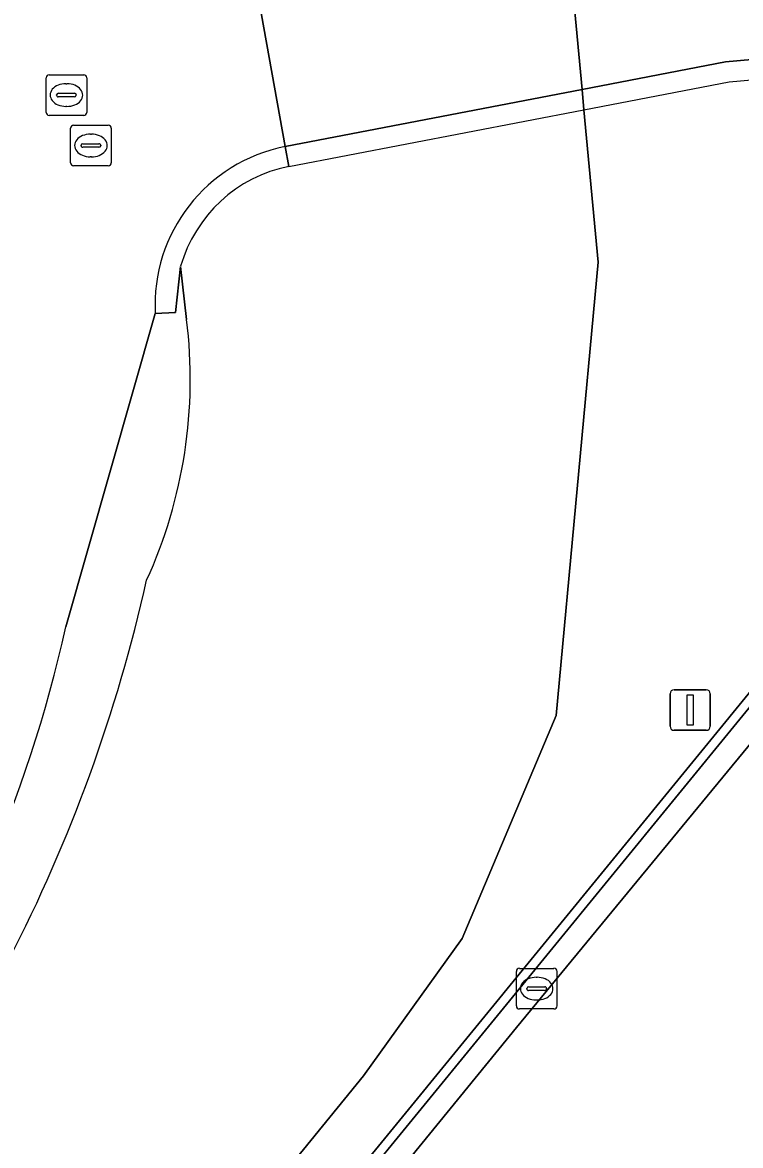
# Model space of a CAD drawing. Extents: x 156412 to 157779, y 382335 to 383768.
# Drawn here: x 157177.15 to 157194.83, y 382659.43 to 382687.1 of the extents above; entities that cross this region are included whole.
import ezdxf

# ---------------------------------------------------------------- set-up
doc = ezdxf.new("R2010")
doc.units = 0
for name, color, linetype in [('IMGEO_Berm_groen', 7, 'Continuous'), ('IMGEO_Berm_open', 7, 'Continuous'), ('IMGEO_Dek', 7, 'Continuous'), ('IMGEO_Fietspad_gesloten', 7, 'Continuous'), ('IMGEO_Groenvoorziening', 7, 'Continuous'), ('IMGEO_Hek', 7, 'Continuous'), ('IMGEO_Kolk', 7, 'Continuous'), ('IMGEO_Lichtmast', 7, 'Continuous'), ('IMGEO_Muur', 7, 'Continuous'), ('IMGEO_Rijbaan_regionaal_gesloten', 7, 'Continuous'), ('IMGEO_Rioolput', 7, 'Continuous'), ('IMGEO_Verkeerseiland_gesloten', 7, 'Continuous')]:
    doc.layers.add(name, color=color, linetype=linetype)

msp = doc.modelspace()

# ---------------------------------------------------------------- linework, layer by layer
at = {"layer": 'IMGEO_Berm_groen'}
for points in [[(157106.113, 382769.105), (157114.064, 382763.159), (157127.546, 382752.573), (157144.674, 382739.411), (157156.129, 382731.029), (157165.526, 382723.895), (157174.919, 382717.618), (157179.985, 382713.417), (157186.602, 382702.845), (157190.209, 382693.224), (157190.471, 382690.402), (157190.517, 382689.902), (157190.931, 382685.451), (157190.977, 382684.951), (157191.325, 382681.198), (157190.295, 382670.03), (157187.976, 382664.533), (157185.551, 382661.148), (157174.841, 382648.006), (157162.204, 382633.323), (157164.106, 382631.721), (157164.106, 382631.721)], [(157181.194, 382679.784), (157181.047, 382681.095), (157180.92, 382679.959), (157180.421, 382679.932), (157178.217, 382672.213)], [(157167.229, 382636), (157167.876, 382636.993), (157167.705, 382637.145), (157201.033, 382677.904), (157201.372, 382678.321), (157202.126, 382679.248)]]:
    msp.add_lwpolyline(points, dxfattribs=at)
for centre, radius, start, end in [((157169.352, 382678.314), 11.933, 335.4956, 7.0738), ((157142.17, 382681.871), 38.979, 318.0693, 347.3956), ((157147.917, 382678.781), 31.003, 323.6755, 347.7693)]:
    msp.add_arc(centre, radius, start, end, dxfattribs=at)
at = {"layer": 'IMGEO_Berm_open'}
msp.add_lwpolyline([(157202.304, 382679.102), (157201.493, 382678.105), (157201.155, 382677.689), (157167.876, 382636.993), (157167.229, 382636), (157168.324, 382636.594), (157189.32, 382662.344), (157200.707, 382676.17), (157201.482, 382677.129), (157201.817, 382677.544), (157202.775, 382678.73)], dxfattribs=at)
at = {"layer": 'IMGEO_Dek'}
msp.add_lwpolyline([(157194.171, 382691.178), (157193.642, 382691.004), (157190.471, 382690.402), (157182.741, 382688.936), (157182.83, 382688.444), (157183.621, 382684.047), (157183.71, 382683.555), (157190.977, 382684.951), (157194.555, 382685.638), (157195.206, 382685.696)], dxfattribs=at)
at = {"layer": 'IMGEO_Fietspad_gesloten'}
for points in [[(157194.265, 382690.677), (157193.748, 382690.515), (157190.517, 382689.902), (157182.83, 382688.444), (157183.621, 382684.047), (157190.931, 382685.451), (157194.465, 382686.13), (157195.112, 382686.195)], [(157183.621, 382684.047), (157182.83, 382688.444)], [(157178.217, 382672.213), (157180.421, 382679.932)]]:
    msp.add_lwpolyline(points, dxfattribs=at)
for centre, radius, start, end in [((157184.393, 382680.145), 3.977, 101.1854, 183.0743), ((157147.917, 382678.781), 31.003, 323.6755, 347.7693)]:
    msp.add_arc(centre, radius, start, end, dxfattribs=at)
at = {"layer": 'IMGEO_Groenvoorziening'}
for points in [[(157174.841, 382648.006), (157185.551, 382661.148), (157187.976, 382664.533), (157190.295, 382670.03), (157191.325, 382681.198), (157190.977, 382684.951), (157190.931, 382685.451), (157190.517, 382689.902), (157190.471, 382690.402), (157190.209, 382693.224), (157186.602, 382702.845), (157179.985, 382713.417), (157174.919, 382717.618)], [(157182.741, 382688.936), (157182.83, 382688.444), (157183.621, 382684.047), (157183.71, 382683.555)], [(157181.047, 382681.095), (157181.194, 382679.784)]]:
    msp.add_lwpolyline(points, dxfattribs=at)
for centre, radius, start, end in [((157184.392, 382680.146), 3.477, 101.3088, 164.1529), ((157169.352, 382678.314), 11.933, 335.4956, 7.0738), ((157142.17, 382681.871), 38.979, 318.0693, 347.3956)]:
    msp.add_arc(centre, radius, start, end, dxfattribs=at)
at = {"layer": 'IMGEO_Hek'}
for points in [[(157194.555, 382685.638), (157195.206, 382685.696)], [(157190.977, 382684.951), (157194.555, 382685.638)], [(157183.71, 382683.555), (157190.977, 382684.951)], [(157180.92, 382679.959), (157181.047, 382681.095)]]:
    msp.add_lwpolyline(points, dxfattribs=at)
msp.add_arc((157184.392, 382680.146), 3.477, 101.3088, 164.1529, dxfattribs=at)
at = {"layer": 'IMGEO_Kolk'}
for p, q in [((157189.388, 382663.8), (157190.24, 382663.8)), ((157189.313, 382662.874), (157189.313, 382663.726)), ((157189.801, 382663.58), (157189.826, 382663.58)), ((157190.314, 382663.726), (157190.314, 382662.874)), ((157189.572, 382663.294), (157189.572, 382663.306)), ((157190.01, 382663.257), (157189.612, 382663.257)), ((157189.615, 382663.343), (157190.013, 382663.343)), ((157190.056, 382663.306), (157190.056, 382663.294)), ((157189.824, 382663.02), (157189.799, 382663.02)), ((157190.24, 382662.8), (157189.388, 382662.8))]:
    msp.add_line(p, q, dxfattribs=at)
for points in [[(157189.388, 382663.8), (157190.24, 382663.8)], [(157189.313, 382662.874), (157189.313, 382663.726)], [(157190.314, 382663.726), (157190.314, 382662.874)], [(157190.24, 382662.8), (157189.388, 382662.8)]]:
    msp.add_lwpolyline(points, dxfattribs=at)
for centre, radius, start, end in [((157189.39, 382663.724), 0.0765, 91.552, 178.448), ((157189.39, 382663.724), 0.0765, 91.552, 178.448), ((157190.238, 382663.724), 0.0765, 1.552, 88.448), ((157190.238, 382663.724), 0.0765, 1.552, 88.448), ((157189.612, 382663.303), 0.0403, 85.8775, 175.7526), ((157189.609, 382663.293), 0.0366, 178.938, 274.7102), ((157190.013, 382663.3), 0.043, 264.8664, 352.4533), ((157190.017, 382663.305), 0.0386, 1.7309, 96.639), ((157189.39, 382662.876), 0.0765, 181.552, 268.448), ((157189.39, 382662.876), 0.0765, 181.552, 268.448), ((157190.238, 382662.876), 0.0765, 271.552, 358.448), ((157190.238, 382662.876), 0.0765, 271.552, 358.448)]:
    msp.add_arc(centre, radius, start, end, dxfattribs=at)
for centre, major_axis, ratio, start_param, end_param in [((157189.8, 382663.3), (-0.387, 0.002), 0.722429, 4.712389, 7.853982), ((157189.825, 382663.3), (-0.39, 0.002), 0.717154, 1.570796, 4.712389)]:
    msp.add_ellipse(centre, major_axis=major_axis, ratio=ratio, start_param=start_param, end_param=end_param, dxfattribs=at)
at = {"layer": 'IMGEO_Lichtmast'}
for p, q in [((157193.098, 382669.764), (157193.098, 382670.564)), ((157193.098, 382670.564), (157193.098, 382669.764)), ((157193.198, 382670.664), (157193.988, 382670.664)), ((157193.988, 382670.664), (157193.198, 382670.664)), ((157194.088, 382670.564), (157194.088, 382669.764)), ((157194.088, 382669.764), (157194.088, 382670.564)), ((157193.988, 382669.664), (157193.198, 382669.664)), ((157193.198, 382669.664), (157193.988, 382669.664))]:
    msp.add_line(p, q, dxfattribs=at)
msp.add_lwpolyline([(157193.518, 382670.539), (157193.668, 382670.539), (157193.668, 382669.789), (157193.518, 382669.789), (157193.518, 382670.539)], dxfattribs=at)
for centre, start, end in [((157193.198, 382670.564), 90, 180), ((157193.198, 382670.564), 90, 180), ((157193.988, 382670.564), 0, 90), ((157193.988, 382670.564), 360, 90), ((157193.198, 382669.764), 180, 270), ((157193.198, 382669.764), 180, 270), ((157193.988, 382669.764), 270, 0), ((157193.988, 382669.764), 270, 0)]:
    msp.add_arc(centre, 0.1, start, end, dxfattribs=at)
at = {"layer": 'IMGEO_Muur'}
msp.add_lwpolyline([(157202.126, 382679.248), (157201.372, 382678.321), (157201.033, 382677.904), (157167.705, 382637.145), (157167.876, 382636.993), (157201.155, 382677.689)], dxfattribs=at)
at = {"layer": 'IMGEO_Rijbaan_regionaal_gesloten'}
msp.add_lwpolyline([(157202.775, 382678.73), (157201.817, 382677.544), (157201.482, 382677.129), (157200.707, 382676.17), (157189.32, 382662.344), (157168.324, 382636.594), (157167.229, 382636)], dxfattribs=at)
at = {"layer": 'IMGEO_Rioolput'}
for p, q in [((157177.734, 382684.889), (157177.734, 382685.741)), ((157177.809, 382685.815), (157178.661, 382685.815)), ((157178.735, 382685.741), (157178.735, 382684.889)), ((157178.222, 382685.595), (157178.247, 382685.595)), ((157177.993, 382685.309), (157177.993, 382685.321)), ((157178.431, 382685.272), (157178.033, 382685.272)), ((157178.036, 382685.358), (157178.434, 382685.358)), ((157178.477, 382685.321), (157178.477, 382685.309)), ((157178.245, 382685.035), (157178.22, 382685.035)), ((157178.661, 382684.815), (157177.809, 382684.815)), ((157178.412, 382684.572), (157179.264, 382684.572)), ((157178.337, 382683.646), (157178.337, 382684.498)), ((157178.825, 382684.352), (157178.85, 382684.352)), ((157179.338, 382684.498), (157179.338, 382683.646)), ((157178.596, 382684.066), (157178.596, 382684.078)), ((157179.034, 382684.029), (157178.636, 382684.029)), ((157178.639, 382684.115), (157179.037, 382684.115)), ((157179.08, 382684.078), (157179.08, 382684.066)), ((157178.848, 382683.792), (157178.823, 382683.792)), ((157179.264, 382683.572), (157178.412, 382683.572))]:
    msp.add_line(p, q, dxfattribs=at)
for points in [[(157177.734, 382684.889), (157177.734, 382685.741)], [(157177.809, 382685.815), (157178.661, 382685.815)], [(157178.735, 382685.741), (157178.735, 382684.889)], [(157178.661, 382684.815), (157177.809, 382684.815)], [(157178.412, 382684.572), (157179.264, 382684.572)], [(157178.337, 382683.646), (157178.337, 382684.498)], [(157179.338, 382684.498), (157179.338, 382683.646)], [(157179.264, 382683.572), (157178.412, 382683.572)]]:
    msp.add_lwpolyline(points, dxfattribs=at)
for centre, radius, start, end in [((157177.811, 382685.739), 0.0765, 91.552, 178.448), ((157177.811, 382685.739), 0.0765, 91.552, 178.448), ((157178.659, 382685.739), 0.0765, 1.552, 88.448), ((157178.659, 382685.739), 0.0765, 1.552, 88.448), ((157178.033, 382685.318), 0.0403, 85.8775, 175.7526), ((157178.03, 382685.308), 0.0366, 178.938, 274.7102), ((157178.434, 382685.315), 0.043, 264.8664, 352.4533), ((157178.438, 382685.32), 0.0386, 1.7309, 96.639), ((157177.811, 382684.891), 0.0765, 181.552, 268.448), ((157177.811, 382684.891), 0.0765, 181.552, 268.448), ((157178.659, 382684.891), 0.0765, 271.552, 358.448), ((157178.659, 382684.891), 0.0765, 271.552, 358.448), ((157178.414, 382684.496), 0.0765, 91.552, 178.448), ((157178.414, 382684.496), 0.0765, 91.552, 178.448), ((157179.262, 382684.496), 0.0765, 1.552, 88.448), ((157179.262, 382684.496), 0.0765, 1.552, 88.448), ((157178.636, 382684.075), 0.0403, 85.8775, 175.7526), ((157178.633, 382684.065), 0.0366, 178.938, 274.7102), ((157179.037, 382684.072), 0.043, 264.8664, 352.4533), ((157179.041, 382684.077), 0.0386, 1.7309, 96.639), ((157178.414, 382683.648), 0.0765, 181.552, 268.448), ((157178.414, 382683.648), 0.0765, 181.552, 268.448), ((157179.262, 382683.648), 0.0765, 271.552, 358.448), ((157179.262, 382683.648), 0.0765, 271.552, 358.448)]:
    msp.add_arc(centre, radius, start, end, dxfattribs=at)
for centre, major_axis, ratio, start_param, end_param in [((157178.221, 382685.315), (-0.387, 0.002), 0.722429, 4.712389, 7.853982), ((157178.246, 382685.315), (-0.39, 0.002), 0.717154, 1.570796, 4.712389), ((157178.824, 382684.072), (-0.387, 0.002), 0.722429, 4.712389, 7.853982), ((157178.849, 382684.072), (-0.39, 0.002), 0.717154, 1.570796, 4.712389)]:
    msp.add_ellipse(centre, major_axis=major_axis, ratio=ratio, start_param=start_param, end_param=end_param, dxfattribs=at)
at = {"layer": 'IMGEO_Verkeerseiland_gesloten'}
for points in [[(157195.112, 382686.195), (157194.465, 382686.13), (157190.931, 382685.451), (157183.621, 382684.047), (157183.71, 382683.555), (157190.977, 382684.951), (157194.555, 382685.638), (157195.206, 382685.696)], [(157183.71, 382683.555), (157183.621, 382684.047)], [(157180.421, 382679.932), (157180.92, 382679.959), (157181.047, 382681.095)]]:
    msp.add_lwpolyline(points, dxfattribs=at)
for centre, radius, start, end in [((157184.393, 382680.145), 3.977, 101.1854, 183.0743), ((157184.392, 382680.146), 3.477, 101.3088, 164.1529)]:
    msp.add_arc(centre, radius, start, end, dxfattribs=at)

doc.saveas('drawing.dxf')
